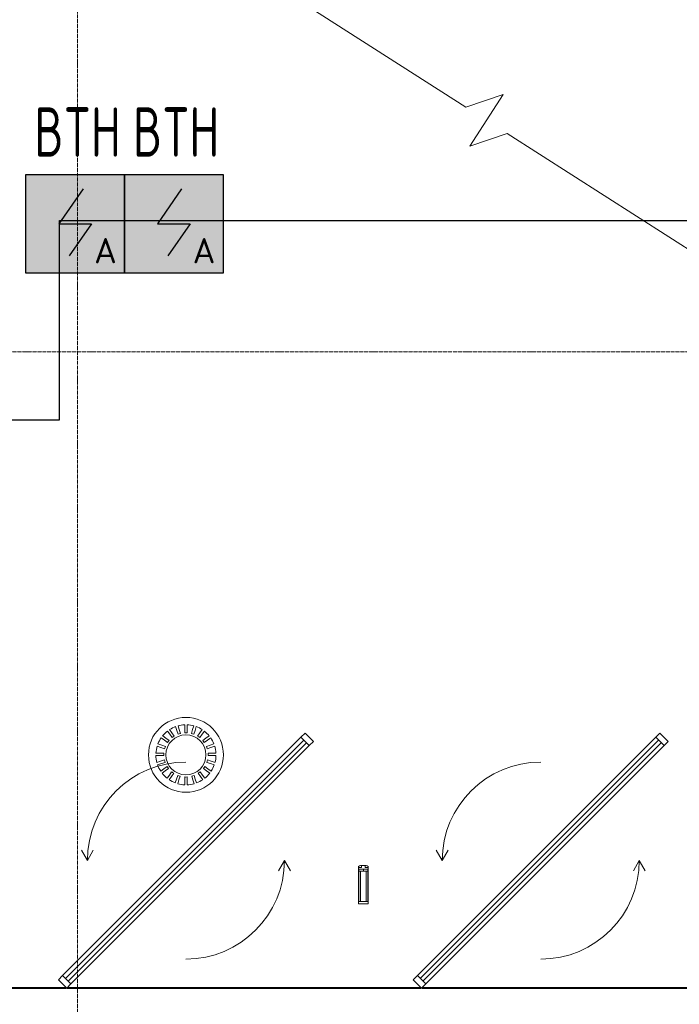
# Model space of a CAD drawing. Header units: millimetres. Extents: x -135639 to 224623, y -383017 to -59102.
# Tile 439 of 494: x 95920 to 99266, y -132831 to -127836. Entities that reach past the tile are written whole.
import ezdxf
from ezdxf.enums import TextEntityAlignment as Align

# ---------------------------------------------------------------- set-up
doc = ezdxf.new("R2010")
doc.units = ezdxf.units.MM
for name, pattern in [('CONTINOUS', [0]), ('Линия сетки', [25, 20, -2.5, 0, -2.5]), ('Сверху_2_', [4.5, 3, -1.5]), ('Штрих_3_1_5_', [4.5, 3, -1.5]), ('Штриховая_ш3 п1_5', [4.5, 3, -1.5])]:
    doc.linetypes.add(name, pattern=pattern)
doc.layers.add('A-010-M_ROOM_SEPARATION', color=4, linetype='Штриховая_ш3 п1_5', lineweight=40, true_color=0x00ffff)
for name, color, linetype, lineweight in [('A-214-M_CURT_WALL', 7, 'Continuous', 18), ('A-215-M_CURT_PANEL', 7, 'Continuous', 18), ('A-242-MB_STAIR', 7, 'Сверху_2_', 18), ('A-314-M_WINDO_GLASS', 7, 'Continuous', 30), ('A-314-M_WINDOW', 7, 'Continuous', 18), ('A-314-M_WINDOW_FRM', 7, 'Continuous', 30), ('M-567-M_MECH_EQP', 7, 'Continuous', 18), ('Z-030-M_GRID', 7, 'Continuous', 9), ('Z-060-M_DETAIL', 7, 'Continuous', 18), ('ПС', 7, 'Continuous', 40), ('СС-011-ПОЖ-СИГНАЛИЗАЦИЯ', 1, 'Continuous', 30)]:
    doc.layers.add(name, color=color, linetype=linetype, lineweight=lineweight)
doc.styles.add('1111', font='isocpeur.ttf')

# ---------------------------------------------------------------- blocks, each defined once
blk = doc.blocks.new('170_Воронка - Сетчатый фильтр 380 мм - Слив 200 мм 2-3356627-B1_-7_650_')
at = {"layer": 'M-567-M_MECH_EQP', "color": 253, "true_color": 0xaaaaaa, "flags": 128}
for points in [[(-6.3, 112.2), (-6.3, 132.3), (-6.3, 152.3)], [(6.4, 152.3), (6.4, 132.3), (6.4, 112.2)], [(-69.8, 88.1), (-81.6, 104.3), (-93.4, 120.5)], [(-83, 127.8), (-71.2, 111.6), (-59.5, 95.4)], [(-39.9, 105.1), (-46.1, 124.1), (-52.3, 143.1)], [(-40.2, 147), (-34, 128), (-27.8, 108.9)], [(27.8, 108.9), (34, 128), (40.2, 147)], [(52.3, 143.1), (46.1, 124.1), (39.9, 105.1)], [(59.5, 95.4), (71.2, 111.6), (83, 127.8)], [(93.4, 120.5), (81.6, 104.3), (69.8, 88.1)], [(-141.9, 55.6), (-122.9, 49.4), (-103.8, 43.2)], [(-93.3, 62.7), (-109.5, 74.5), (-125.7, 86.2)], [(-118, 96.4), (-101.8, 84.6), (-85.6, 72.8)], [(85.6, 72.8), (101.8, 84.6), (118, 96.4)], [(125.7, 86.2), (109.5, 74.5), (93.3, 62.7)], [(103.8, 43.2), (122.9, 49.4), (141.9, 55.6)], [(-152.1, 9.1), (-132.1, 9.1), (-112, 9.1)], [(-108, 31.2), (-127, 37.4), (-146, 43.5)], [(146, 43.5), (127, 37.4), (108, 31.2)], [(112, 9.1), (132.1, 9.1), (152.1, 9.1)], [(-112.4, -3.6), (-132.4, -3.6), (-152.4, -3.6)], [(-147.5, -38.5), (-128.4, -32.3), (-109.3, -26.1)], [(-105.7, -38.3), (-124.7, -44.4), (-143.8, -50.6)], [(143.8, -50.6), (124.7, -44.4), (105.7, -38.3)], [(109.3, -26.1), (128.4, -32.3), (147.5, -38.5)], [(152.4, -3.6), (132.4, -3.6), (112.4, -3.6)], [(-128.1, -82.5), (-111.9, -70.7), (-95.7, -58.9)], [(-88.5, -69.4), (-104.7, -81.1), (-120.8, -92.9)], [(-95.9, -118.4), (-84.1, -102.2), (-72.4, -86)], [(-62.2, -93.6), (-74, -109.8), (-85.7, -126)], [(85.7, -126), (74, -109.8), (62.2, -93.6)], [(72.4, -86), (84.1, -102.2), (95.9, -118.4)], [(120.8, -92.9), (104.7, -81.1), (88.5, -69.4)], [(95.7, -58.9), (111.9, -70.7), (128.1, -82.5)], [(-53.9, -142.6), (-47.7, -123.5), (-41.5, -104.5)], [(-29.5, -108.5), (-35.7, -127.5), (-41.8, -146.5)], [(-6.3, -152.3), (-6.3, -132.3), (-6.3, -112.2)], [(6.4, -112.2), (6.4, -132.3), (6.4, -152.3)], [(41.8, -146.5), (35.7, -127.5), (29.5, -108.5)], [(41.5, -104.5), (47.7, -123.5), (53.9, -142.6)]]:
    blk.add_lwpolyline(points, dxfattribs=at)
at = {"layer": 'M-567-M_MECH_EQP', "color": 253, "true_color": 0xaaaaaa}
for radius, start, end in [(190, 360, 180), (152.4, 92.388, 105.2896), (152.4, 74.7104, 87.612), (152.4, 127.775, 140.7677), (101.6, 360, 180), (152.4, 110.0657, 122.9987), (112.4, 104.3243, 110.801), (112.4, 86.7618, 93.2382), (112.4, 69.199, 75.6757), (152.4, 57.0013, 69.9343), (152.4, 39.2323, 52.225), (152.4, 145.5443, 158.6195), (112.4, 139.6161, 146.0938), (112.4, 121.9295, 128.4067), (112.4, 51.5933, 58.0705), (112.4, 33.9062, 40.3839), (152.4, 21.3805, 34.4557), (152.4, 163.3962, 176.5684), (112.4, 175.3454, 180), (112.4, 157.4148, 163.893), (112.4, 16.107, 22.5852), (112.4, 360, 4.6546), (152.4, 3.4316, 16.6038), (190, 180, 360), (152.4, 181.3452, 194.6195), (112.4, 180, 181.8238), (112.4, 193.4148, 199.893), (101.6, 180, 360), (112.4, 340.107, 346.5852), (112.4, 358.1762, 360), (152.4, 345.3805, 358.6548), (152.4, 199.3962, 212.7677), (152.4, 217.5443, 230.9987), (112.4, 211.6161, 218.0938), (112.4, 229.9295, 236.4067), (112.4, 303.5933, 310.0705), (112.4, 321.9062, 328.3839), (152.4, 309.0013, 322.4557), (152.4, 327.2323, 340.6038), (152.4, 235.775, 249.2896), (152.4, 254.0657, 267.612), (112.4, 248.3243, 254.801), (112.4, 266.7618, 273.2382), (152.4, 272.388, 285.9343), (112.4, 285.199, 291.6757), (152.4, 290.7104, 304.225)]:
    blk.add_arc((0, 0), radius, start, end, dxfattribs=at)
blk = doc.blocks.new('135_SLK_GD_AR_rvt-1-B1_-7_650_')
at = {"layer": 'A-010-M_ROOM_SEPARATION', "color": 131, "linetype": 'Штрих_3_1_5_', "true_color": 0xaaffff}
for p, q in [((101597.4, 60075), (104293.4, 60075)), ((104297.4, 60075), (106093.4, 60075)), ((106097.4, 60075), (107893.4, 60075))]:
    blk.add_line(p, q, dxfattribs=at)
at = {"layer": 'A-242-MB_STAIR', "color": 253, "linetype": 'Continuous', "true_color": 0xaaaaaa}
for p, q in [((106319.7, 64542.2), (100750, 68099.7)), ((106509.1, 64606.5), (106319.7, 64542.2)), ((106340.9, 64343.2), (106509.1, 64606.5)), ((106530.3, 64407.6), (106340.9, 64343.2)), ((111171.1, 61443.3), (106530.3, 64407.6))]:
    blk.add_line(p, q, dxfattribs=at)
at = {"layer": 'M-567-M_MECH_EQP', "color": 253, "lineweight": 18, "true_color": 0xaaaaaa}
blk.add_blockref('170_Воронка - Сетчатый фильтр 380 мм - Слив 200 мм 2-3356627-B1_-7_650_', (104900, 61256.3), dxfattribs=at)
blk = doc.blocks.new('A_PAN_ALU_Rotation - A_PAN_ALU_Rotation-6390228-B1_-7_650_')
at = {"layer": 'A-314-M_WINDO_GLASS', "color": 253, "lineweight": 5, "true_color": 0xaaaaaa}
for p, q in [((-611.6, -627.5), (597.5, 581.6)), ((611.6, 567.5), (-597.5, -641.6))]:
    blk.add_line(p, q, dxfattribs=at)
at = {"layer": 'A-314-M_WINDOW', "color": 253, "lineweight": 5, "true_color": 0xaaaaaa}
for p, q in [((583.4, 595.8), (-625.8, -613.4)), ((597.5, 581.6), (-611.6, -627.5)), ((-597.5, -641.6), (611.6, 567.5)), ((625.8, 553.4), (-583.4, -655.8))]:
    blk.add_line(p, q, dxfattribs=at)
at = {"layer": 'A-314-M_WINDOW_FRM', "color": 253, "lineweight": 5, "true_color": 0xaaaaaa}
for p, q in [((604.6, 617), (583.4, 595.8)), ((647, 574.6), (604.6, 617)), ((583.4, 595.8), (625.8, 553.4)), ((625.8, 553.4), (647, 574.6)), ((-500, -30), (-530, 22)), ((-500, -30), (-470, 22)), ((500, -30), (470, -82)), ((500, -30), (530, -82)), ((-625.8, -613.4), (-647, -634.6)), ((-647, -634.6), (-604.6, -677)), ((-583.4, -655.8), (-625.8, -613.4)), ((-604.6, -677), (-583.4, -655.8))]:
    blk.add_line(p, q, dxfattribs=at)
for start, end in [(90, 180), (270, 360)]:
    blk.add_arc((0, -30), 500, start, end, dxfattribs=at)
blk = doc.blocks.new('Rectangular Mullion - 50Wx250H-3927046-B1_-7_650_')
at = {"layer": 'Z-060-M_DETAIL', "color": 253, "lineweight": 5, "true_color": 0xaaaaaa}
for p, q in [((0, 250), (-25, 250)), ((-25, 250), (-25, 237.3)), ((-25, 65.2), (-25, 250)), ((-25, 250), (0, 250)), ((25, 250), (0, 250)), ((25, 250), (0, 250)), ((25, 237.3), (25, 250)), ((25, 65.2), (25, 250)), ((-23, 237.3), (0, 237.3)), ((-23, 237.3), (0, 237.3)), ((-23, 237.3), (-23, 73.6)), ((0, 237.3), (-14.9, 237.3)), ((-14.9, 237.3), (-14.9, 84)), ((-14.9, 84), (-14.9, 237.3)), ((14.9, 237.3), (0, 237.3)), ((0, 237.3), (23, 237.3)), ((23, 237.3), (0, 237.3)), ((14.9, 84), (14.9, 237.3)), ((14.9, 84), (14.9, 237.3)), ((23, 237.3), (23, 73.6)), ((-25, 73.6), (-25, 65.2)), ((-25, 65.2), (-25, 60.2)), ((-10, 65.2), (-25, 65.2)), ((-25, 65.2), (-25, 60.2)), ((-25, 65.2), (-10, 65.2)), ((-10, 65.2), (-25, 65.2)), ((0, 84), (-23, 84)), ((-23, 84), (-23, 73.6)), ((0, 84), (-23, 84)), ((-23, 73.6), (0, 73.6)), ((0, 73.6), (-23, 73.6)), ((-0.5, 73.6), (-23, 73.6)), ((-14.9, 84), (0, 84)), ((-10, 55), (-14, 55)), ((-14, 55), (-10, 55)), ((-10, 55), (-10, 65.2)), ((-10, 65.2), (-10, 55)), ((-10, 55), (-10, 65.2)), ((-10, 55), (0, 55)), ((0, 55), (-10, 55)), ((0, 84), (14.9, 84)), ((23, 84), (0, 84)), ((0, 84), (0, 73.6)), ((0, 84), (23, 84)), ((0, 73.6), (0, 84)), ((0, 73.6), (23, 73.6)), ((23, 73.6), (0, 73.6)), ((0, 55), (10, 55)), ((0, 55), (10, 55)), ((0.5, 73.6), (23, 73.6)), ((10, 65.2), (10, 55)), ((25, 65.2), (10, 65.2)), ((10, 55), (10, 65.2)), ((10, 65.2), (25, 65.2)), ((10, 65.2), (25, 65.2)), ((10, 55), (10, 65.2)), ((10, 55), (14, 55)), ((10, 55), (14, 55)), ((23, 73.6), (23, 84)), ((25, 65.2), (25, 73.6)), ((25, 65.2), (25, 60.2)), ((25, 60.2), (25, 65.2))]:
    blk.add_line(p, q, dxfattribs=at)
for centre, start, end in [((-14, 69.1), 218.9723, 270), ((-14, 69.1), 218.9723, 270), ((-14, 69.1), 218.9723, 270), ((14, 69.1), 270, 321.0277), ((14, 69.1), 270, 321.0277), ((14, 69.1), 270, 321.0277)]:
    blk.add_arc(centre, 14.1, start, end, dxfattribs=at)
blk = doc.blocks.new('Rectangular Mullion - R_InvisibleFrame_50Wx250H-6389631-B1_-7_650_')
at = {"layer": 'A-214-M_CURT_WALL', "color": 253, "lineweight": 5, "true_color": 0xaaaaaa}
for p, q in [((-25, 73.6), (-25, 237.3)), ((25, 237.3), (25, 73.6))]:
    blk.add_line(p, q, dxfattribs=at)
blk = doc.blocks.new('135_SLK_K3_AR_FCD_rvt-1-B1_-7_650_')
at = {"layer": 'A-214-M_CURT_WALL', "color": 253, "lineweight": 5, "true_color": 0xaaaaaa, "extrusion": (0, 0, -1), "rotation": 180}
for name in ['Rectangular Mullion - 50Wx250H-3927046-B1_-7_650_', 'Rectangular Mullion - R_InvisibleFrame_50Wx250H-6389631-B1_-7_650_']:
    blk.add_blockref(name, (-105800, 60750), dxfattribs=at)
at = {"layer": 'A-215-M_CURT_PANEL', "color": 253, "lineweight": 5, "true_color": 0xaaaaaa}
for p in [(104900, 60750), (106700, 60750)]:
    blk.add_blockref('A_PAN_ALU_Rotation - A_PAN_ALU_Rotation-6390228-B1_-7_650_', p, dxfattribs=at)
blk = doc.blocks.new('-1 эт')
at = {"layer": 'Z-030-M_GRID', "color": 253, "linetype": 'Линия сетки', "true_color": 0xaaaaaa}
for p, q in [((104350, -19694.8), (104350, 133719.9)), ((155947.8, 63300), (-3682, 63300))]:
    blk.add_line(p, q, dxfattribs=at)
at = {"lineweight": 5}
for name in ['135_SLK_GD_AR_rvt-1-B1_-7_650_', '135_SLK_K3_AR_FCD_rvt-1-B1_-7_650_']:
    blk.add_blockref(name, (0, 0), dxfattribs=at)
blk = doc.blocks.new('*U4706')
at = {"lineweight": 35, "true_color": 0xffffff}
h = blk.add_hatch(color=7, dxfattribs=at)
h.dxf.hatch_style = 1
h.paths.add_polyline_path([(0, 499.6), (0, 0), (499.6, 0), (499.6, 499.6)])
at = {"color": 1, "linetype": 'ByBlock', "lineweight": -2}
for p, q in [((289.5, 426.3), (166.9, 249.8)), ((166.9, 249.8), (332.7, 249.8)), ((332.7, 249.8), (219.3, 86.3))]:
    blk.add_line(p, q, dxfattribs=at)
at = {"color": 1, "linetype": 'ByBlock', "lineweight": -2, "ltscale": 0.1}
blk.add_lwpolyline([(0, 499.6), (499.6, 499.6), (499.6, 0), (0, 0)], close=True, dxfattribs=at)
at = {"color": 1, "linetype": 'ByBlock', "lineweight": -2, "ltscale": 1000, "style": '1111'}
blk.add_text('A', height=128.1, dxfattribs=at).set_placement((403.4, 49.2), align=Align.CENTER)
at = {"color": 0, "linetype": 'ByBlock', "lineweight": -2, "style": '1111'}
blk.add_attdef('INDEX', (-63.3, -234.7), '', height=125, dxfattribs=at)
at = {"color": 0, "linetype": 'ByBlock', "lineweight": -2, "style": '1111', "flags": 1}
for tag, p in [('NAME_DEVICE', (-64.1, -421.2)), ('NUM_POM', (-81.6, -847))]:
    blk.add_attdef(tag, p, '', height=125, dxfattribs=at)
at = {"color": 0, "linetype": 'ByBlock', "lineweight": -2, "style": '1111', "width": 0.7}
blk.add_attdef('NUM_DEVICE', (-64.1, -629.5), '', height=125, dxfattribs=at)

msp = doc.modelspace()

# ---------------------------------------------------------------- linework, layer by layer
at = {"layer": 'СС-011-ПОЖ-СИГНАЛИЗАЦИЯ', "lineweight": 30}
msp.add_lwpolyline([(90808.9, -129865.4), (96122.6, -129865.4), (96122.6, -128854.9), (102590.4, -128854.9), (102590.4, -135441.1)], dxfattribs=at)

# ---------------------------------------------------------------- block references
msp.add_blockref('-1 эт', (-8136.8, -192821.5))
at = {"layer": 'ПС', "color": 7, "linetype": 'CONTINOUS', "lineweight": 30, "ltscale": 100}
ref = msp.add_blockref('*U4706', (95951.5, -129121), dxfattribs=dict(at, xscale=1.000736, yscale=1.000736, zscale=1.000736))
ref.add_attrib('NUM_DEVICE', 'BTH', dxfattribs={"layer": '0', "color": 0, "linetype": 'ByBlock', "lineweight": -2, "ltscale": 100, "height": 250.18, "style": '1111', "width": 0.7}).set_placement((96213.2, -128530.5), align=Align.CENTER)
ref = msp.add_blockref('*U4706', (96451.4, -129121), dxfattribs=dict(at, xscale=1.000736, yscale=1.000736, zscale=1.000736))
ref.add_attrib('NUM_DEVICE', 'BTH', dxfattribs={"layer": '0', "color": 0, "linetype": 'ByBlock', "lineweight": -2, "ltscale": 100, "height": 250.18, "style": '1111', "width": 0.7}).set_placement((96713.2, -128530.5), align=Align.CENTER)

doc.saveas('drawing.dxf')
